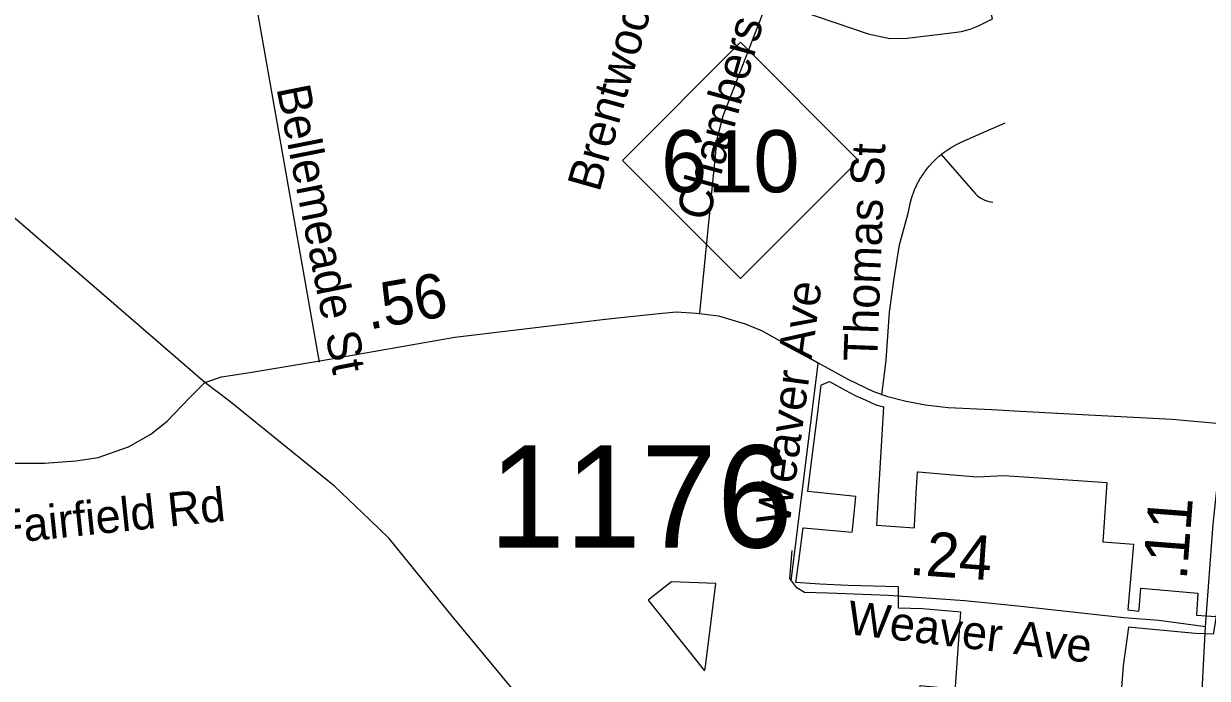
# Model space of a CAD drawing. Extents: x 1662474 to 1856135, y 779280 to 917889.
# Drawn here: x 1708595 to 1711933, y 792003 to 793848 of the extents above; entities that cross this region are included whole.
import ezdxf

# ---------------------------------------------------------------- set-up
doc = ezdxf.new("R2010")
doc.units = 0
for name, color, linetype in [('Cogo Default Point CELL', 7, 'Continuous'), ('Exist Boundary Political City Limit New', 7, 'Continuous'), ('Exist Boundary Political City Limit New Hole', 7, 'Continuous'), ('Exist Road Non-System Type 51', 7, 'Continuous'), ('Exist Road Non-System Type 51 Label', 7, 'Continuous'), ('Exist Road Primary NC Attributed', 7, 'Continuous'), ('Exist Road Primary NC Shield CELL', 7, 'Continuous'), ('Exist Road Primary NC Shield Number Label', 7, 'Continuous'), ('Exist Road Primary US UnDivided 4 Lane Attributed', 7, 'Continuous'), ('Exist Road Secondary Type 51 Attributed', 7, 'Continuous'), ('Exist Road Secondary Type 51 Label', 7, 'Continuous'), ('Map Preparation Boundary City Limit Buffer Line', 7, 'Continuous'), ('Prop DGN Element Guardrail', 7, 'Continuous'), ('Prop Guardrail', 7, 'Continuous')]:
    doc.layers.add(name, color=color, linetype=linetype)

msp = doc.modelspace()

# ---------------------------------------------------------------- linework, layer by layer
at = {"layer": 'Exist Boundary Political City Limit New'}
for points in [[(1711223, 791978.4), (1711227, 792033.2), (1711238.4, 792188.9), (1711130.1, 792198.4), (1711062.2, 792200.9), (1711061.9, 792260.9), (1710920, 792264.1), (1710840.4, 792268.4), (1710772.9, 792272.4), (1710780.9, 792333), (1710793.1, 792427.2), (1710794.4, 792427.1), (1710931.8, 792414.9), (1710932.2, 792420.4), (1710941.4, 792515), (1710806.1, 792529.4), (1710818.6, 792627.9), (1710829.6, 792714.5), (1710844.1, 792829.2), (1710845.4, 792829.8), (1710867.6, 792839.1), (1710912.2, 792814.6), (1710939.6, 792799.6), (1710954.9, 792793), (1710967.8, 792787.4), (1710998.6, 792773.9), (1711019.9, 792767.9), (1711015.4, 792689.5), (1711006.1, 792532.5), (1711000.4, 792434.6), (1711107, 792426.7), (1711107.4, 792432.1), (1711112.4, 792524.4), (1711115.8, 792584.9), (1711117.4, 792584.7), (1711193.4, 792578.4), (1711284.4, 792570.7), (1711359.1, 792574.7), (1711458, 792567.8), (1711650.1, 792554.5), (1711638.4, 792387.4), (1711725.2, 792380.9), (1711709.1, 792195.9), (1711740.1, 792192.4), (1711740.6, 792197.8), (1711745.6, 792257.2), (1711747.1, 792257.1), (1711800, 792252.2), (1711906.4, 792242.6), (1711902.6, 792180.4), (1711958.4, 792176.9)], [(1711989.4, 792490.1), (1711958.4, 792176.9), (1711949.4, 792127.5), (1711899.6, 792128.6), (1711739.2, 792144.4), (1711711.2, 792147.1), (1711696, 792037.6), (1711687.4, 791927.7), (1711222.6, 791971.8), (1711122.2, 791981.2), (1711099.5, 791754.2), (1711348.9, 791737.2), (1711348.4, 791735.3), (1711873.5, 791696.8), (1711809, 790781.6), (1711807.5, 790781.6)]]:
    msp.add_lwpolyline(points, dxfattribs=at)
at = {"layer": 'Exist Boundary Political City Limit New Hole'}
msp.add_lwpolyline([(1710468, 792082.7), (1710515, 792023.4), (1710515.9, 792030.1), (1710517, 792028.8), (1710547.2, 792270.2), (1710422.1, 792275), (1710370.4, 792233.9), (1710360.2, 792225.8), (1710356.5, 792222.8), (1710468, 792082.7)], dxfattribs=at)
at = {"layer": 'Exist Road Non-System Type 51'}
msp.add_line((1709245.1, 793931.6), (1709428.4, 792893.5), dxfattribs=at)
for points in [[(1710502.1, 793031.9), (1710551.1, 793523.9), (1710567.2, 793588.2), (1710695, 793915.9), (1710976.9, 793819), (1711038.1, 793806.7), (1711086.4, 793806.9), (1711218.5, 793822.7), (1711240.1, 793826.2), (1711264.4, 793832.8), (1711288, 793841.9), (1711301.4, 793848.2), (1711327.5, 793861.9), (1711311.8, 793928.5), (1711295.6, 794009.9), (1711284.6, 794111.4), (1711283.9, 794187.2), (1711301.6, 794393)], [(1711182.4, 793478.9), (1711188.1, 793483.5), (1711199.2, 793491.4), (1711210.5, 793499), (1711225.5, 793507.4), (1711241.2, 793515), (1711363.5, 793568.1)], [(1711117.9, 793401.4), (1711118.1, 793402.2), (1711118.4, 793402.7), (1711118.9, 793403.2), (1711119.4, 793403.8), (1711119.4, 793404.5), (1711120, 793404.9), (1711120, 793405.6), (1711120.4, 793406.1), (1711120.8, 793406.9), (1711121, 793407.4), (1711121.5, 793407.9), (1711121.5, 793408.8), (1711122.2, 793408.9), (1711122.8, 793410.4), (1711123.1, 793410.8), (1711123.6, 793411.6), (1711123.6, 793412.2), (1711124.1, 793412.4), (1711124.4, 793413.2), (1711124.9, 793413.7), (1711125.5, 793414.5), (1711125.6, 793415.2), (1711126.2, 793415.6), (1711126.6, 793416.5), (1711127.1, 793417.4), (1711127.6, 793418.1), (1711128.1, 793418.4), (1711128.4, 793419.4), (1711128.9, 793420), (1711129.1, 793420.9), (1711129.6, 793420.9), (1711129.6, 793421.4), (1711130.1, 793421.4), (1711130.4, 793422.2), (1711130.9, 793423.1), (1711131.2, 793423.7), (1711131.8, 793424.1), (1711132.4, 793425.2), (1711132.8, 793426), (1711133.2, 793426.8), (1711133.9, 793427.1), (1711134.4, 793427.9), (1711134.4, 793428.4), (1711135.1, 793428.9), (1711135.4, 793429.9), (1711136, 793430.5), (1711136, 793431.4), (1711136.8, 793431.6), (1711137.1, 793431.9), (1711137.6, 793432.8), (1711138.1, 793433.4), (1711138.8, 793434.4), (1711139.1, 793434.8), (1711139.6, 793435.2), (1711139.6, 793435.8), (1711140.1, 793435.8), (1711140.1, 793436.6), (1711140.9, 793437.2), (1711143.9, 793441), (1711148.6, 793446.2), (1711157.8, 793456.5), (1711167.1, 793465.9), (1711177.6, 793475.2), (1711182.4, 793478.9)], [(1711182.4, 793478.9), (1711279.2, 793368.6), (1711285.4, 793363.1), (1711294.8, 793356), (1711305.5, 793351), (1711316.9, 793346.9), (1711328.4, 793344.9)], [(1711015.5, 792800.9), (1711027.1, 792899.4), (1711037, 793034.8), (1711048.6, 793123.7), (1711065.1, 793224.5), (1711089, 793314), (1711093.9, 793335.7), (1711094, 793336.6), (1711094.5, 793337.4), (1711094.5, 793338.4), (1711095, 793338.7), (1711094.5, 793340.2), (1711095, 793340.5), (1711095.1, 793341.4), (1711095.4, 793342.4), (1711095.6, 793343.2), (1711095.9, 793344.2), (1711095.9, 793345.1), (1711096.4, 793346.2), (1711096.6, 793347.1), (1711096.9, 793348), (1711097.1, 793348.9), (1711097.4, 793349.4), (1711097.4, 793349.9), (1711097.6, 793350.9), (1711097.9, 793351.8), (1711097.9, 793352.4), (1711098.1, 793352.9), (1711098.4, 793353.6), (1711098.4, 793354.2), (1711098.6, 793354.7), (1711099, 793355.2), (1711099, 793355.8), (1711099.2, 793356.5), (1711099.5, 793357), (1711099.5, 793357.6), (1711099.8, 793358.1), (1711100, 793359), (1711100.2, 793359.9), (1711100.5, 793360.4), (1711100.5, 793361), (1711100.9, 793361.8), (1711101.2, 793362.2), (1711101.4, 793363.4), (1711101.4, 793363.9), (1711101.9, 793364.9), (1711102.4, 793366.5), (1711102.6, 793366.9), (1711103.1, 793367.9), (1711103.1, 793368.9), (1711103.6, 793369.4), (1711103.6, 793369.9), (1711103.6, 793370.7), (1711104.2, 793371.2), (1711104.5, 793371.8), (1711104.8, 793372.2), (1711105, 793372.8), (1711105, 793373.4), (1711105.5, 793374.1), (1711105.5, 793374.6), (1711106.1, 793375.2), (1711106.1, 793375.7), (1711106.1, 793376.2), (1711106.4, 793377), (1711106.8, 793377.4), (1711107.1, 793379), (1711107.6, 793379.4), (1711107.6, 793380.4), (1711108.1, 793381.2), (1711108.4, 793381.7), (1711108.6, 793382.2), (1711108.9, 793382.8), (1711109.5, 793383.2), (1711109.5, 793384.1), (1711110, 793384.6), (1711110, 793385.1), (1711110.2, 793385.7), (1711110.6, 793386.8), (1711111, 793387.9), (1711111.6, 793388.8), (1711111.6, 793389.4), (1711112.1, 793389.9), (1711112.5, 793390.8), (1711112.9, 793391.7), (1711113.4, 793392.2), (1711113.4, 793392.8), (1711113.9, 793393.2), (1711113.9, 793394), (1711114.4, 793394.5), (1711114.9, 793395.5), (1711115, 793396.4), (1711115.5, 793396.9), (1711115.5, 793397.4), (1711116.1, 793398.2), (1711116.6, 793398.5), (1711116.9, 793399.2), (1711117.1, 793399.9), (1711117.4, 793400.4), (1711117.6, 793400.9), (1711117.9, 793401.4)], [(1710834.4, 792890.4), (1710758.8, 792277.9)]]:
    msp.add_lwpolyline(points, dxfattribs=at)
at = {"layer": 'Exist Road Primary NC Attributed'}
msp.add_lwpolyline([(1709106, 792836.9), (1709153, 792852.6), (1709232.7, 792864.3), (1709435.3, 792898.7), (1709810.5, 792964.2), (1710227.5, 793013.7), (1710304.9, 793022.3), (1710368.3, 793029.3), (1710434.8, 793035.6), (1710492.6, 793031.6), (1710554.4, 793024.6), (1710629.9, 793001.9), (1710677.6, 792982.4), (1710737.8, 792948), (1710833.3, 792892.9), (1710920.8, 792844.7), (1710990, 792811.9), (1711028.4, 792797.8), (1711083.9, 792783.7), (1711138.6, 792773.6), (1711202, 792766.5), (1711325.5, 792760.3), (1711389.7, 792756.4), (1711580.4, 792746.3), (1711834.2, 792733.6), (1711980.1, 792720.4)], dxfattribs=at)
at = {"layer": 'Exist Road Primary NC Shield CELL'}
msp.add_lwpolyline([(1710283.3, 793462.5), (1710616.3, 793795.5), (1710949.3, 793462.5), (1710616.3, 793129.5)], close=True, dxfattribs=at)
at = {"layer": 'Exist Road Primary US UnDivided 4 Lane Attributed'}
for points in [[(1709106, 792836.9), (1708244.2, 793579.6), (1707900.6, 793855.5), (1707749.3, 793987.3), (1707630, 794106.5), (1707578, 794164.6), (1707541.3, 794210.5), (1707523, 794253.3), (1707498.5, 794305.3), (1707480.1, 794354.2), (1707449.6, 794467.3), (1707397.5, 794666.1), (1707351.7, 794852.6), (1707281.3, 795146.1), (1707226.2, 795354), (1707146.7, 795681.2), (1707119.2, 795757.6), (1707085.5, 795818.8), (1707001, 795965.8)], [(1711220.5, 790437), (1711026, 790676.9), (1710783.2, 790974.8), (1710511.9, 791312.5), (1710389, 791458.9), (1710181.8, 791717), (1710003.5, 791936), (1709803.6, 792177.6), (1709625.7, 792396.6), (1709570.2, 792450.6), (1709470.9, 792543.9), (1709174.9, 792783.7), (1709106, 792836.9)]]:
    msp.add_lwpolyline(points, dxfattribs=at)
at = {"layer": 'Exist Road Secondary Type 51 Attributed'}
for points in [[(1708372.4, 792608.9), (1708653, 792608.9), (1708742.1, 792615.5), (1708804.8, 792625.4), (1708890.7, 792655), (1708953.4, 792691.3), (1708999.6, 792727.6), (1709062.3, 792793.6), (1709106, 792836.9)], [(1711927.7, 792148), (1711949.8, 792437), (1711980.1, 792720.4)], [(1711927.7, 792148), (1711796.1, 792165.3), (1711698.1, 792173.6), (1711398.6, 792206.2), (1711249.4, 792221.4), (1711034.4, 792236.5), (1710864.2, 792242.4), (1710796.6, 792244.7), (1710775.7, 792258.2), (1710756, 792284.5), (1710759.2, 792330.5), (1710762.5, 792363.3)], [(1711808.1, 790405.9), (1711842.8, 790748.3), (1711859.6, 791025.6), (1711866.6, 791127.6), (1711885.3, 791417.3), (1711908.9, 791806.8), (1711918.3, 791968.5), (1711927.7, 792148)]]:
    msp.add_lwpolyline(points, dxfattribs=at)
at = {"layer": 'Map Preparation Boundary City Limit Buffer Line'}
for points in [[(1711223, 791978.4), (1711227, 792033.2), (1711238.4, 792188.9), (1711130.1, 792198.4), (1711062.2, 792200.9), (1711061.9, 792260.9), (1710920, 792264.1), (1710840.4, 792268.4), (1710772.9, 792272.4), (1710780.9, 792333), (1710793.1, 792427.2), (1710794.4, 792427.1), (1710931.8, 792414.9), (1710932.2, 792420.4), (1710941.4, 792515), (1710806.1, 792529.4), (1710818.6, 792627.9), (1710829.6, 792714.5), (1710844.1, 792829.2), (1710845.4, 792829.8), (1710867.6, 792839.1), (1710912.2, 792814.6), (1710939.6, 792799.6), (1710954.9, 792793), (1710967.8, 792787.4), (1710998.6, 792773.9), (1711019.9, 792767.9), (1711015.4, 792689.5), (1711006.1, 792532.5), (1711000.4, 792434.6), (1711107, 792426.7), (1711107.4, 792432.1), (1711112.4, 792524.4), (1711115.8, 792584.9), (1711117.4, 792584.7), (1711193.4, 792578.4), (1711284.4, 792570.7), (1711359.1, 792574.7), (1711458, 792567.8), (1711650.1, 792554.5), (1711638.4, 792387.4), (1711725.2, 792380.9), (1711709.1, 792195.9), (1711740.1, 792192.4), (1711740.6, 792197.8), (1711745.6, 792257.2), (1711747.1, 792257.1), (1711800, 792252.2), (1711906.4, 792242.6), (1711902.6, 792180.4), (1711958.4, 792176.9)], [(1711989.4, 792490.1), (1711958.4, 792176.9), (1711949.4, 792127.5), (1711899.6, 792128.6), (1711739.2, 792144.4), (1711711.2, 792147.1), (1711696, 792037.6), (1711687.4, 791927.7), (1711222.6, 791971.8), (1711122.2, 791981.2), (1711099.5, 791754.2), (1711348.9, 791737.2), (1711348.4, 791735.3), (1711873.5, 791696.8), (1711809, 790781.6), (1711807.5, 790781.6)], [(1710468, 792082.7), (1710515, 792023.4), (1710515.9, 792030.1), (1710517, 792028.8), (1710547.2, 792270.2), (1710422.1, 792275), (1710370.4, 792233.9), (1710360.2, 792225.8), (1710356.5, 792222.8), (1710468, 792082.7)]]:
    msp.add_lwpolyline(points, dxfattribs=at)

# ---------------------------------------------------------------- texts
at = {"layer": 'Cogo Default Point CELL'}
msp.add_text('1176', height=288, dxfattribs=at).set_placement((1709907.3, 792371.4))
at = {"layer": 'Exist Road Non-System Type 51 Label'}
for s, rotation, p in [('Brentwood St', 74.0879, (1710218.2, 793370.5)), ('Chambers St', 74.4982, (1710525.3, 793287.7)), ('Bellemeade St', 281.2302, (1709307.3, 793666)), ('Thomas St', 87.8303, (1711001.8, 792894.9)), ('Weaver Ave', 82.3887, (1710754.4, 792430.5))]:
    msp.add_text(s, height=95, rotation=rotation, dxfattribs=at).set_placement(p)
at = {"layer": 'Exist Road Primary NC Shield Number Label'}
msp.add_text('610', height=175, dxfattribs=at).set_placement((1710392.5, 793372.8))
at = {"layer": 'Exist Road Secondary Type 51 Label'}
for s, rotation, p in [('W Fairfield Rd', 5.9138, (1708366.5, 792364)), ('Weaver Ave', 353.2316, (1710914.6, 792127.7))]:
    msp.add_text(s, height=95, rotation=rotation, dxfattribs=at).set_placement(p)
at = {"layer": 'Prop DGN Element Guardrail'}
for s, rotation, p in [('.11', 85.619, (1711874.9, 792277.7)), ('.24', 355.9696, (1711090.4, 792295.2))]:
    msp.add_text(s, height=125, rotation=rotation, dxfattribs=at).set_placement(p)
at = {"layer": 'Prop Guardrail'}
msp.add_text('.56', height=125, rotation=9.9082, dxfattribs=at).set_placement((1709568, 792985.3))

doc.saveas('drawing.dxf')
